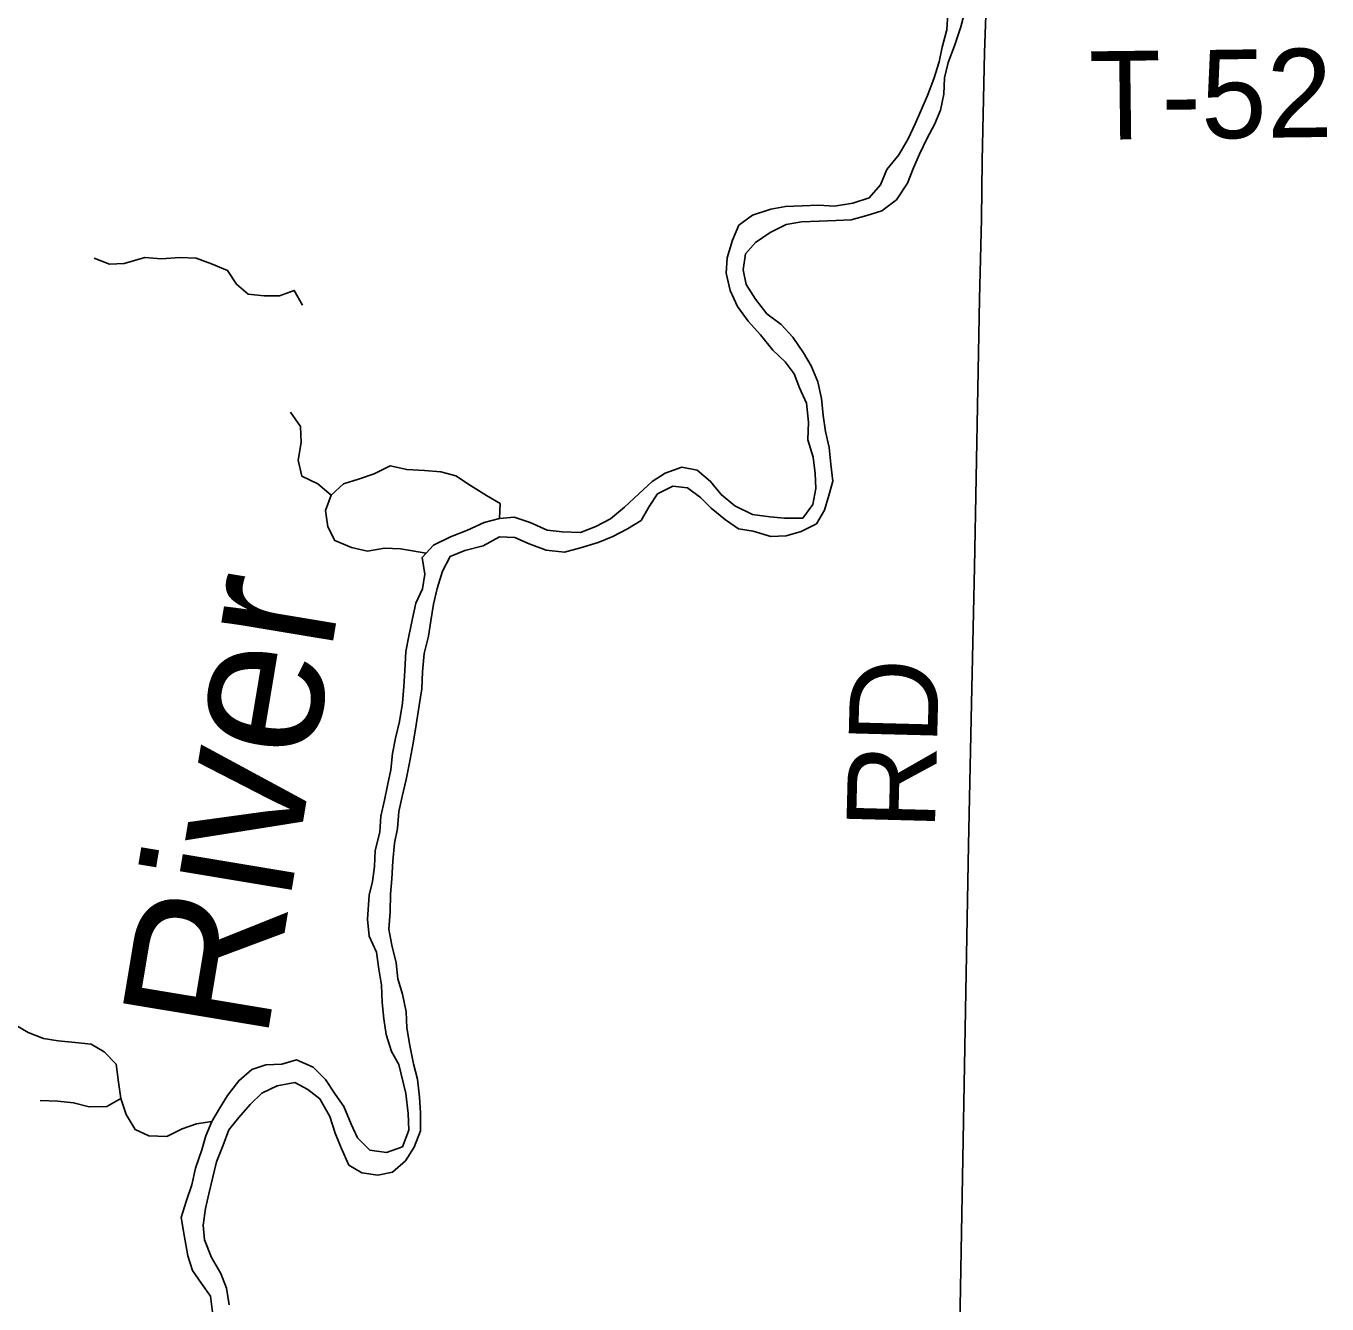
# Model space of a CAD drawing. Extents: x 1857828 to 2277390, y 930619 to 1324581.
# Drawn here: x 2053386 to 2057796, y 1185158 to 1189490 of the extents above; entities that cross this region are included whole.
import ezdxf

# ---------------------------------------------------------------- set-up
doc = ezdxf.new("R2010")
doc.units = 0
for name, color, linetype in [('GM_X_County_Road', 7, 'Continuous'), ('GM_X_County_Road_Text', 7, 'Continuous'), ('GM_X_Major_River', 7, 'Continuous'), ('GM_X_Major_River_Text', 7, 'Continuous'), ('GM_X_Minor_River', 7, 'Continuous'), ('GM_X_Township_Road_Text', 7, 'Continuous')]:
    doc.layers.add(name, color=color, linetype=linetype)

msp = doc.modelspace()

# ---------------------------------------------------------------- linework, layer by layer
at = {"layer": 'GM_X_County_Road'}
msp.add_lwpolyline([(2056542.4, 1184585.3), (2056571.8, 1186216.9), (2056581.5, 1186714), (2056591.5, 1187193.2), (2056601.6, 1187656.2), (2056617.9, 1188564.3), (2056625.6, 1188837), (2056627.9, 1189033.4), (2056634.8, 1189400.2), (2056642.9, 1189620.8)], dxfattribs=at)
at = {"layer": 'GM_X_Major_River'}
for points in [[(2056336.8, 1188901.5), (2056374.7, 1188957.7), (2056394.6, 1189009.9), (2056414.5, 1189056), (2056440.4, 1189110.2), (2056466.3, 1189156.3), (2056486.1, 1189204.5), (2056498, 1189258.6), (2056499.9, 1189314.8), (2056511.8, 1189366.9), (2056533.6, 1189423.1), (2056555.5, 1189487.2), (2056569.4, 1189543.4)], [(2056511.4, 1189533.3), (2056507.5, 1189477.1), (2056491.6, 1189419), (2056481.8, 1189368.9), (2056463.9, 1189310.7), (2056442, 1189254.5), (2056420.1, 1189204.4), (2056400.2, 1189158.2), (2056376.4, 1189108.1), (2056344.5, 1189053.9), (2056304.6, 1189003.7), (2056282.7, 1188951.6), (2056244.8, 1188907.4), (2056188.9, 1188889.3), (2056126.9, 1188879.2), (2056072.9, 1188883.1), (2056016.9, 1188881), (2055960.9, 1188878.9), (2055910.9, 1188868.8), (2055848.9, 1188848.7), (2055803, 1188814.6), (2055781.1, 1188764.4), (2055763.3, 1188704.2), (2055759.4, 1188652.1), (2055773.5, 1188594), (2055797.7, 1188539.9), (2055833.8, 1188489.8), (2055875.9, 1188443.8), (2055918, 1188391.7), (2055960.1, 1188351.7)], [(2054237.8, 1185897.3), (2054297.7, 1185909.4), (2054341.8, 1185885.4), (2054381.9, 1185853.4), (2054416, 1185793.3), (2054434.1, 1185737.2), (2054454.2, 1185687.1), (2054480.4, 1185629), (2054524.4, 1185603), (2054578.5, 1185595.1), (2054628.4, 1185605.2), (2054672.3, 1185643.3), (2054702.2, 1185689.5), (2054724.1, 1185745.7), (2054724, 1185805.8), (2054719.8, 1185859.9), (2054713.7, 1185920.1), (2054699.6, 1185972.2), (2054687.4, 1186034.3), (2054677.3, 1186094.4), (2054675.2, 1186148.6), (2054663, 1186208.7), (2054646.9, 1186260.8), (2054640.8, 1186314.9), (2054626.7, 1186375), (2054616.5, 1186429.1), (2054620.4, 1186487.3), (2054622.3, 1186547.4), (2054626.1, 1186599.6), (2054630, 1186659.7), (2054635.9, 1186719.9), (2054645.7, 1186770), (2054649.6, 1186828.1), (2054661.5, 1186878.3), (2054675.4, 1186936.4), (2054685.2, 1186986.6), (2054699.1, 1187058.8), (2054708.9, 1187120.9), (2054718.8, 1187187.1), (2054728.6, 1187243.2), (2054730.5, 1187301.4), (2054736.4, 1187363.5), (2054750.2, 1187421.7), (2054758.1, 1187473.8), (2054768, 1187530), (2054779.9, 1187584.1), (2054797.7, 1187642.3), (2054823.6, 1187692.4), (2054873.6, 1187712.6), (2054935.5, 1187728.7), (2054991.5, 1187758.9), (2055043.5, 1187756.9), (2055091.5, 1187734.9), (2055149.6, 1187713), (2055211.6, 1187707.1), (2055265.5, 1187721.2), (2055325.5, 1187739.3), (2055375.4, 1187759.4), (2055425.4, 1187785.6), (2055471.3, 1187813.7), (2055499.2, 1187861.8), (2055527.1, 1187904), (2055579.1, 1187930.1), (2055629.1, 1187924.2), (2055673.1, 1187892.2), (2055709.2, 1187856.1), (2055757.3, 1187816.1), (2055801.4, 1187786.1), (2055851.4, 1187778.1), (2055911.5, 1187760.2), (2055963.4, 1187762.3), (2056013.4, 1187776.4), (2056065.4, 1187802.5), (2056093.3, 1187848.7), (2056107.1, 1187898.8), (2056121, 1187946.9), (2056114.9, 1188005.1), (2056108.8, 1188061.2), (2056096.6, 1188115.3), (2056088.5, 1188169.4), (2056082.4, 1188227.6), (2056070.3, 1188283.7), (2056048.1, 1188337.8), (2056022, 1188381.8), (2055985.9, 1188435.9), (2055945.8, 1188477.9), (2055897.7, 1188514), (2055859.6, 1188564), (2055827.5, 1188614.1), (2055817.4, 1188664.2), (2055825.2, 1188718.4), (2055859.2, 1188756.5), (2055909.1, 1188790.6), (2055963, 1188816.8), (2056015, 1188826.9), (2056075, 1188829), (2056131, 1188831.1), (2056183, 1188833.1), (2056237, 1188847.3), (2056286.9, 1188863.4), (2056336.8, 1188901.5)], [(2055960.1, 1188351.7), (2055990.2, 1188311.6), (2056008.3, 1188263.5), (2056032.4, 1188211.4), (2056038.6, 1188147.3), (2056036.7, 1188087.2), (2056054.8, 1188029), (2056061, 1187972.9), (2056063.1, 1187922.8), (2056053.2, 1187868.6), (2056019.3, 1187822.5), (2055957.3, 1187822.4), (2055907.3, 1187826.3), (2055849.3, 1187834.3), (2055789.2, 1187864.3), (2055743.1, 1187902.3), (2055707, 1187946.3), (2055660.9, 1187984.4), (2055608.9, 1187994.3), (2055553, 1187974.2), (2055509, 1187946.1), (2055463.1, 1187903.9), (2055415.2, 1187859.7), (2055367.3, 1187819.6), (2055317.4, 1187793.4), (2055265.4, 1187773.3), (2055203.4, 1187775.2), (2055153.4, 1187781.1), (2055095.3, 1187807.1), (2055041.3, 1187825.1), (2054991.3, 1187821), (2054939.3, 1187806.9), (2054883.4, 1187780.8), (2054825.5, 1187758.6), (2054767.5, 1187730.5), (2054729.6, 1187688.3), (2054737.7, 1187632.2), (2054729.9, 1187582.1), (2054708, 1187533.9), (2054696.1, 1187481.8), (2054684.2, 1187421.6), (2054674.3, 1187369.5), (2054670.5, 1187305.3), (2054666.6, 1187251.2), (2054662.8, 1187195), (2054652.9, 1187132.9), (2054639, 1187076.7), (2054629.1, 1187024.6), (2054623.3, 1186968.4), (2054611.4, 1186916.3), (2054601.5, 1186866.1), (2054589.6, 1186812), (2054585.8, 1186757.9), (2054569.9, 1186695.7), (2054568, 1186641.6), (2054561.3, 1186590), (2054549.7, 1186543.7), (2054543.9, 1186462.6), (2054549.7, 1186404.8), (2054574.7, 1186350.9), (2054582.8, 1186292.8), (2054591, 1186238.6), (2054593.1, 1186180.5), (2054599.2, 1186124.4), (2054607.3, 1186072.3), (2054625.5, 1186014.2), (2054649.6, 1185970.1), (2054673.8, 1185871.9), (2054682, 1185803.7), (2054684.1, 1185747.6), (2054662.2, 1185691.4), (2054608.3, 1185671.3), (2054552.3, 1185679.2), (2054510.2, 1185721.3), (2054488.1, 1185767.4), (2054463.9, 1185827.5), (2054433.8, 1185869.5), (2054401.7, 1185919.6), (2054359.6, 1185961.6), (2054303.6, 1185985.6), (2054253.6, 1185971.5), (2054199.6, 1185969.4), (2054151.6, 1185953.3), (2054107.7, 1185915.2), (2054069.8, 1185865), (2054041.9, 1185820.8), (2054016, 1185776.7), (2053996.1, 1185728.6), (2053982.3, 1185680.4), (2053960.4, 1185618.2), (2053948.5, 1185562.1), (2053928.7, 1185505.9), (2053912.8, 1185451.8), (2053922.9, 1185391.6), (2053935.1, 1185321.5), (2053951.2, 1185271.4), (2053981.3, 1185227.3), (2054011.4, 1185185.3), (2054019.6, 1185121.1)], [(2054075.5, 1185155.3), (2054065.4, 1185211.4), (2054047.2, 1185261.5), (2054015.1, 1185315.6), (2053991, 1185375.7), (2053986.9, 1185425.8), (2053994.7, 1185482), (2054006.6, 1185532.1), (2054018.5, 1185584.2), (2054032.4, 1185640.4), (2054054.2, 1185696.6), (2054074.1, 1185748.7), (2054108, 1185790.9), (2054145.9, 1185835), (2054185.8, 1185873.2), (2054237.8, 1185897.3)]]:
    msp.add_lwpolyline(points, dxfattribs=at)
at = {"layer": 'GM_X_Minor_River'}
for points in [[(2053617.3, 1188703.1), (2053669.3, 1188683.1), (2053719.3, 1188685.2), (2053789.3, 1188705.4), (2053845.3, 1188701.4), (2053907.3, 1188705.5), (2053963.3, 1188703.6), (2054015.3, 1188683.6), (2054069.4, 1188661.7), (2054099.5, 1188615.6), (2054139.5, 1188581.6), (2054193.6, 1188575.6), (2054245.6, 1188575.7), (2054295.5, 1188593.8), (2054323.6, 1188543.8)], [(2054421.1, 1187900.4), (2054375, 1187938.4), (2054321, 1187964.4), (2054308.9, 1188018.5), (2054318.7, 1188078.6), (2054316.6, 1188132.8), (2054282.5, 1188180.8)], [(2054991.3, 1187821), (2054993.2, 1187871.1), (2054947.1, 1187899.1), (2054893, 1187933.1), (2054843, 1187965.1), (2054792.9, 1187979.1), (2054736.9, 1187983), (2054676.9, 1187986.9), (2054620.9, 1187998.9), (2054567, 1187972.7), (2054513, 1187954.6), (2054463, 1187938.5), (2054421.1, 1187900.4), (2054401.2, 1187848.2), (2054409.4, 1187792.1), (2054433.5, 1187746), (2054489.5, 1187722), (2054543.6, 1187710.1), (2054601.5, 1187720.2), (2054655.5, 1187718.3), (2054742.3, 1187703.2)], [(2054016, 1185776.7), (2053964.1, 1185768.6), (2053916.1, 1185752.5), (2053864.2, 1185726.4), (2053802.2, 1185728.3), (2053756.1, 1185750.3), (2053726, 1185800.3), (2053707.9, 1185854.4), (2053699.7, 1185910.6), (2053691.6, 1185970.7), (2053651.5, 1186012.7), (2053607.4, 1186038.7), (2053553.4, 1186044.7), (2053495.4, 1186050.6), (2053445.4, 1186058.5), (2053393.3, 1186078.5), (2053349.3, 1186104.5)], [(2053707.9, 1185854.4), (2053659.9, 1185828.3), (2053599.9, 1185826.2), (2053547.9, 1185840.2), (2053493.9, 1185846.1), (2053433.9, 1185848)]]:
    msp.add_lwpolyline(points, dxfattribs=at)

# ---------------------------------------------------------------- texts
at = {"layer": 'GM_X_County_Road_Text'}
msp.add_text('RD', height=300, rotation=88.524, dxfattribs=at).set_placement((2056466.8, 1186762.4))
at = {"layer": 'GM_X_Major_River_Text'}
msp.add_text('River', height=500.3, rotation=80.5545, dxfattribs=at).set_placement((2054200.4, 1186041.3))
at = {"layer": 'GM_X_Township_Road_Text'}
msp.add_text('T-52', height=300, rotation=0.7069, dxfattribs=at).set_placement((2056991.5, 1189104.1))

doc.saveas('drawing.dxf')
